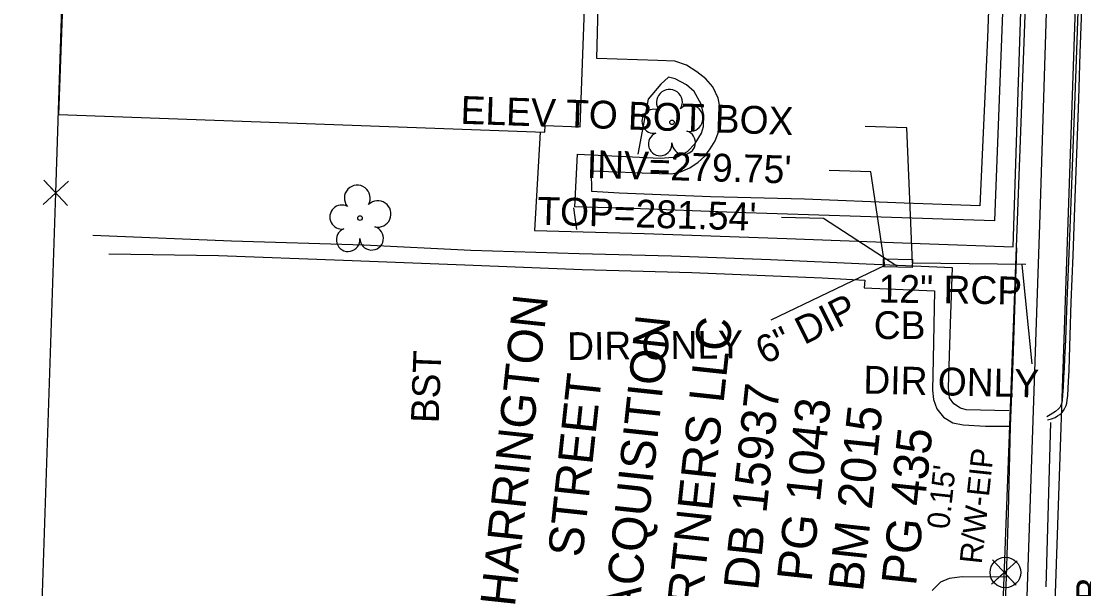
# Model space of a CAD drawing. Extents: x 2100323 to 2109811, y 740376 to 749755.
# Drawn here: x 2105260.4 to 2105413.2, y 741241.6 to 741323.2 of the extents above; entities that cross this region are included whole.
import ezdxf

# ---------------------------------------------------------------- set-up
doc = ezdxf.new("R2010")
doc.units = 0
for name, color, linetype in [('Exist Building', 7, 'Continuous'), ('Exist Other Culture Area Outline', 7, 'Continuous'), ('Exist Property Corner CELL', 7, 'Continuous'), ('Exist Property Deed Book Text', 7, 'Continuous'), ('Exist Property Iron Pin CELL', 7, 'Continuous'), ('Exist Property Line', 7, 'Continuous'), ('Exist Property Line Text', 7, 'Continuous'), ('Exist Property Owner Text', 7, 'Continuous'), ('Exist Right of Way Line', 7, 'Continuous'), ('Exist Roads Curbs', 7, 'Continuous'), ('Exist Roads EOP', 7, 'Continuous'), ('Exist Roads EOP Other', 7, 'Continuous'), ('Exist Roads EOP Other Text', 7, 'Continuous'), ('Exist Structure Minor Catch Basin', 7, 'Continuous'), ('Exist Structure Minor Catch Basin Text', 7, 'Continuous'), ('Exist Structure Minor Catch Basin Top Elevation', 7, 'Continuous'), ('Exist Structure Minor Pipes HDPE 8 Inch', 7, 'Continuous'), ('Exist Structure Minor Pipes HDPE 8 Inch Invert', 7, 'Continuous'), ('Exist Structure Minor Pipes HDPE 8 Inch Text', 7, 'Continuous'), ('Exist Structure Minor Pipes RCP 12 Inch', 7, 'Continuous'), ('Exist Structure Minor Pipes RCP 12 Inch Invert', 7, 'Continuous'), ('Exist Structure Minor Pipes RCP 12 Inch Leader', 7, 'Continuous'), ('Exist Structure Minor Pipes RCP 12 Inch Text', 7, 'Continuous'), ('Exist Structure Minor Pipes RCP 18 Inch', 7, 'Continuous'), ('Exist Utilities Gas UG Line SUE LOS B', 7, 'Continuous'), ('Exist Vegetation Tree CELL', 7, 'Continuous')]:
    doc.layers.add(name, color=color, linetype=linetype)

msp = doc.modelspace()

# ---------------------------------------------------------------- linework, layer by layer
at = {"layer": 'Exist Building'}
msp.add_lwpolyline([(2105340.76, 741308.03), (2105348.52, 741519.38), (2105343.03, 741519.58), (2105343.07, 741520.63), (2105295.53, 741522.37), (2105295.04, 741509.1), (2105273.09, 741509.9), (2105265.74, 741309.8), (2105335.69, 741307.23), (2105335.73, 741308.21)], close=True, dxfattribs=at)
for points in [[(2105334.19, 741293.12), (2105349.98, 741292.68), (2105370.45, 741291.97), (2105389.62, 741291.22), (2105402.99, 741290.74), (2105403.55, 741307.25), (2105404.22, 741327.53), (2105404.69, 741343.43), (2105405.48, 741361.29), (2105405.86, 741369.92)], [(2105335, 741307.26), (2105334.19, 741293.12)]]:
    msp.add_lwpolyline(points, dxfattribs=at)
at = {"layer": 'Exist Other Culture Area Outline'}
for points in [[(2105350.56, 741311.99), (2105349.04, 741304.08)], [(2105339.82, 741296.35), (2105340.22, 741293.27)]]:
    msp.add_lwpolyline(points, dxfattribs=at)
at = {"layer": 'Exist Property Corner CELL'}
for p, q in [((2105265.37, 741298.52), (2105265.37, 741298.52)), ((2105401.74, 741243.92), (2105401.74, 741243.92))]:
    msp.add_line(p, q, dxfattribs=at)
for points in [[(2105263.54, 741296.82), (2105267.2, 741300.22), (2105265.37, 741298.52), (2105263.67, 741300.35), (2105267.07, 741296.69)], [(2105403.57, 741245.62), (2105399.91, 741242.22), (2105401.74, 741243.92), (2105403.44, 741242.09), (2105400.04, 741245.76)]]:
    msp.add_lwpolyline(points, dxfattribs=at)
at = {"layer": 'Exist Property Iron Pin CELL'}
for radius in [2.2, 0.0707]:
    msp.add_circle((2105401.89, 741243.92), radius, dxfattribs=at)
at = {"layer": 'Exist Property Line'}
for p, q in [((2105265.37, 741298.52), (2105273.14, 741533.55)), ((2105260.41, 741149.57), (2105265.37, 741298.52)), ((2105401.89, 741243.92), (2105401.74, 741243.92))]:
    msp.add_line(p, q, dxfattribs=at)
at = {"layer": 'Exist Right of Way Line'}
msp.add_line((2105398.69, 741162.85), (2105412.43, 741528.3), dxfattribs=at)
at = {"layer": 'Exist Roads Curbs'}
for points in [[(2105403.81, 741393.08), (2105403.27, 741376.23), (2105402.55, 741356.46), (2105401.64, 741328.26), (2105400.34, 741294.49), (2105381.06, 741295.1), (2105363.09, 741295.68), (2105348.21, 741296.26), (2105340.01, 741296.51), (2105340.36, 741304.08), (2105352.28, 741303.51), (2105354.76, 741303.7), (2105356.18, 741304.46), (2105357.29, 741305.61), (2105358.2, 741307.11), (2105358.49, 741308.08), (2105358.56, 741309.69), (2105358.14, 741311.29), (2105357.17, 741313.07), (2105356.06, 741314.06), (2105354.43, 741314.92), (2105353.46, 741315.14), (2105352.36, 741314.15), (2105350.56, 741311.99)], [(2105412.29, 741324.6), (2105412.06, 741317.64), (2105411.83, 741311.08), (2105411.6, 741304.9), (2105411.34, 741298.42), (2105411.05, 741290.95), (2105410.74, 741282.97), (2105410.51, 741277.37), (2105410.39, 741274.65), (2105410.33, 741273.33), (2105410.25, 741271.96), (2105410.18, 741270.56), (2105410.11, 741269.45), (2105410.05, 741268.66), (2105410, 741268.36), (2105409.93, 741268.09), (2105409.83, 741267.85), (2105409.71, 741267.64), (2105409.55, 741267.45), (2105409.08, 741267.07), (2105408.32, 741266.58), (2105407.84, 741266.29)], [(2105402.44, 741267.18), (2105396.23, 741267.3), (2105395.44, 741267.57), (2105394.5, 741268.2), (2105393.84, 741269.06), (2105393.71, 741270.46), (2105394.01, 741279.73), (2105394.27, 741287.74), (2105381.87, 741288.24), (2105368.11, 741288.89), (2105353.9, 741289.4), (2105340.6, 741289.75), (2105325.05, 741290.22), (2105309.66, 741291.01), (2105290.64, 741291.55), (2105270.69, 741292.39)]]:
    msp.add_lwpolyline(points, dxfattribs=at)
at = {"layer": 'Exist Roads EOP'}
msp.add_lwpolyline([(2105407.93, 741265.88), (2105408.54, 741266.04), (2105409.03, 741266.23), (2105409.4, 741266.43), (2105409.71, 741266.63), (2105409.96, 741266.83), (2105410.07, 741266.94), (2105410.27, 741267.21), (2105410.46, 741267.55), (2105410.62, 741267.93), (2105410.73, 741268.29), (2105410.79, 741268.68), (2105410.85, 741269.36), (2105410.92, 741270.36), (2105410.97, 741271.41), (2105411.02, 741272.2), (2105411.06, 741272.94), (2105411.12, 741274.8), (2105411.22, 741277.98), (2105411.37, 741282.78), (2105411.62, 741289.5), (2105411.94, 741297.78), (2105412.21, 741305.4), (2105412.43, 741312.01), (2105412.64, 741318.61), (2105412.91, 741326.21)], dxfattribs=at)
at = {"layer": 'Exist Roads EOP Other'}
msp.add_line((2105407.77, 741241.85), (2105408.41, 741265.47), dxfattribs=at)
for points in [[(2105399.97, 741339.23), (2105399.31, 741320.81), (2105398.86, 741310.33), (2105398.2, 741296.67), (2105387.32, 741297.05), (2105373, 741297.59), (2105359.51, 741297.95), (2105346.37, 741298.48), (2105342.44, 741298.69), (2105342.41, 741301.7), (2105352.12, 741301.29), (2105353.95, 741301.25), (2105355.18, 741301.56), (2105356.53, 741302.1), (2105357.73, 741302.91), (2105358.69, 741303.81), (2105359.46, 741304.84), (2105360.15, 741305.99), (2105360.69, 741307.37), (2105360.93, 741308.84), (2105360.95, 741310.41), (2105360.59, 741312.14), (2105359.85, 741313.74), (2105358.83, 741314.9), (2105357.55, 741315.94), (2105356.05, 741316.88), (2105354.39, 741317.46), (2105351.93, 741317.57), (2105343.15, 741317.86), (2105343.49, 741331.04)], [(2105273.02, 741289.77), (2105288.77, 741289.53), (2105306.72, 741288.84), (2105324.19, 741288.17), (2105341.07, 741287.51), (2105356.82, 741287.08), (2105375.56, 741286.3), (2105381.69, 741285.97), (2105381.58, 741284.86), (2105391.68, 741284.44), (2105391.51, 741274.59), (2105391.39, 741270.12), (2105391.55, 741268.79), (2105392.06, 741267.47), (2105393.01, 741266.26), (2105394.32, 741265.43), (2105395.82, 741265.14), (2105399.05, 741264.95), (2105402.65, 741264.96), (2105403.01, 741274.3), (2105403.43, 741287.65), (2105403.52, 741290.63)], [(2105402.03, 741243.27), (2105402.33, 741252.64), (2105402.65, 741264.96)], [(2105401.72, 741234.89), (2105402.03, 741243.27), (2105395.68, 741243.3), (2105393.81, 741243.04), (2105392.54, 741242.52), (2105391.38, 741241.34)]]:
    msp.add_lwpolyline(points, dxfattribs=at)
at = {"layer": 'Exist Structure Minor Catch Basin'}
msp.add_lwpolyline([(2105384.39, 741289.04), (2105388.54, 741288.93), (2105388.51, 741287.78), (2105384.36, 741287.89)], close=True, dxfattribs=at)
at = {"layer": 'Exist Structure Minor Catch Basin Top Elevation'}
msp.add_lwpolyline([(2105386.29, 741287.97), (2105375.72, 741294.81), (2105369.72, 741294.98)], dxfattribs=at)
at = {"layer": 'Exist Structure Minor Pipes HDPE 8 Inch'}
msp.add_line((2105384.58, 741288.09), (2105368.17, 741280.21), dxfattribs=at)
at = {"layer": 'Exist Structure Minor Pipes HDPE 8 Inch Invert'}
msp.add_lwpolyline([(2105384.58, 741288.09), (2105382.53, 741301.55), (2105376.54, 741301.71)], dxfattribs=at)
at = {"layer": 'Exist Structure Minor Pipes RCP 12 Inch'}
msp.add_line((2105388.52, 741288.43), (2105404.84, 741288.27), dxfattribs=at)
at = {"layer": 'Exist Structure Minor Pipes RCP 12 Inch Invert'}
msp.add_lwpolyline([(2105388.52, 741288.43), (2105387.7, 741307.88), (2105381.71, 741308.08)], dxfattribs=at)
at = {"layer": 'Exist Structure Minor Pipes RCP 12 Inch Leader'}
msp.add_lwpolyline([(2105404.27, 741288.17), (2105405.71, 741273.95)], dxfattribs=at)
at = {"layer": 'Exist Structure Minor Pipes RCP 18 Inch'}
msp.add_line((2105408.94, 741236.14), (2105417.06, 741475.52), dxfattribs=at)
at = {"layer": 'Exist Utilities Gas UG Line SUE LOS B'}
msp.add_lwpolyline([(2105331.29, 740861.54), (2105334.57, 740903.27), (2105337.96, 740924.89), (2105344.62, 740954.67), (2105351.58, 740979.06), (2105361.12, 741005.55), (2105382.63, 741061.21), (2105391.27, 741091.69), (2105396.86, 741118.95), (2105400.82, 741148.67), (2105402.99, 741181.38), (2105406.89, 741295.34), (2105408.31, 741341.32)], dxfattribs=at)
at = {"layer": 'Exist Vegetation Tree CELL'}
for p, q in [((2105353.97, 741308.66), (2105353.97, 741308.66)), ((2105309.11, 741294.89), (2105309.11, 741294.89))]:
    msp.add_line(p, q, dxfattribs=at)
for centre in [(2105353.97, 741308.66), (2105309.11, 741294.89)]:
    msp.add_circle(centre, 0.326, dxfattribs=at)
for centre, radius, start, end in [((2105353.59, 741311.53), 1.86, 330.1651, 219.7134), ((2105351.37, 741308.81), 1.73, 62.6636, 279.3457), ((2105356.52, 741309.25), 1.9, 257.1011, 134.1999), ((2105352.27, 741305.54), 1.69, 111.5671, 6.231), ((2105355.64, 741305.76), 1.7, 181.2822, 74.56), ((2105308.72, 741297.76), 1.86, 330.1651, 219.7134), ((2105311.66, 741295.48), 1.9, 257.1011, 134.1999), ((2105306.5, 741295.04), 1.73, 62.6636, 279.3457), ((2105307.4, 741291.77), 1.69, 111.5671, 6.231), ((2105310.78, 741291.99), 1.7, 181.2822, 74.56)]:
    msp.add_arc(centre, radius, start, end, dxfattribs=at)

# ---------------------------------------------------------------- texts
at = {"layer": 'Exist Property Deed Book Text'}
for s, p in [('DB 15937 ', (2105366.33, 741241.24)), ('PG 1043', (2105374.01, 741242.48)), ('BM 2015', (2105381.4, 741241.05)), ('PG 435', (2105389.03, 741241.9))]:
    msp.add_text(s, height=5, rotation=83.8864, dxfattribs=at).set_placement(p)
at = {"layer": 'Exist Property Line Text'}
for s, p in [('R/W-EIP', (2105398.48, 741245.06)), ("0.15'", (2105393.79, 741250.07))]:
    msp.add_text(s, height=3.2, rotation=83.8864, dxfattribs=at).set_placement(p)
at = {"layer": 'Exist Property Owner Text'}
for s, p in [('HARRINGTON', (2105331.36, 741238.89)), ('ACQUISITION ', (2105349.12, 741237.42)), ('PARTNERS LLC', (2105357.29, 741230.13)), ('STREET', (2105341.08, 741246))]:
    msp.add_text(s, height=5, rotation=83.8864, dxfattribs=at).set_placement(p)
at = {"layer": 'Exist Roads EOP Other Text'}
msp.add_text('BST', height=4, rotation=87.9176, dxfattribs=at).set_placement((2105320.42, 741265.35))
at = {"layer": 'Exist Structure Minor Catch Basin Text'}
msp.add_text('CB', height=4, dxfattribs=at).set_placement((2105382.97, 741277.49))
msp.add_text('CB', height=4, rotation=90, dxfattribs=at).set_placement((2105416.07, 741235.89))
at = {"layer": 'Exist Structure Minor Catch Basin Top Elevation'}
msp.add_text("TOP=281.54'", height=4, rotation=358.42, dxfattribs=at).set_placement((2105334.55, 741293.95))
at = {"layer": 'Exist Structure Minor Pipes HDPE 8 Inch Invert'}
for s, rotation, p in [("INV=279.75'", 358.42, (2105341.67, 741300.67)), ('DIR ONLY', 0.5895, (2105338.91, 741274.47))]:
    msp.add_text(s, height=4, rotation=rotation, dxfattribs=at).set_placement(p)
at = {"layer": 'Exist Structure Minor Pipes HDPE 8 Inch Text'}
msp.add_text('6" DIP', height=4, rotation=26.6227, dxfattribs=at).set_placement((2105367.28, 741273.75))
at = {"layer": 'Exist Structure Minor Pipes RCP 12 Inch Invert'}
for s, rotation, p in [('ELEV TO BOT BOX', 358.0454, (2105323.52, 741308.46)), ('DIR ONLY', 358.7152, (2105381.44, 741269.66))]:
    msp.add_text(s, height=4, rotation=rotation, dxfattribs=at).set_placement(p)
at = {"layer": 'Exist Structure Minor Pipes RCP 12 Inch Text'}
msp.add_text('12" RCP', height=4, rotation=359.1553, dxfattribs=at).set_placement((2105383.64, 741282.76))

doc.saveas('drawing.dxf')
